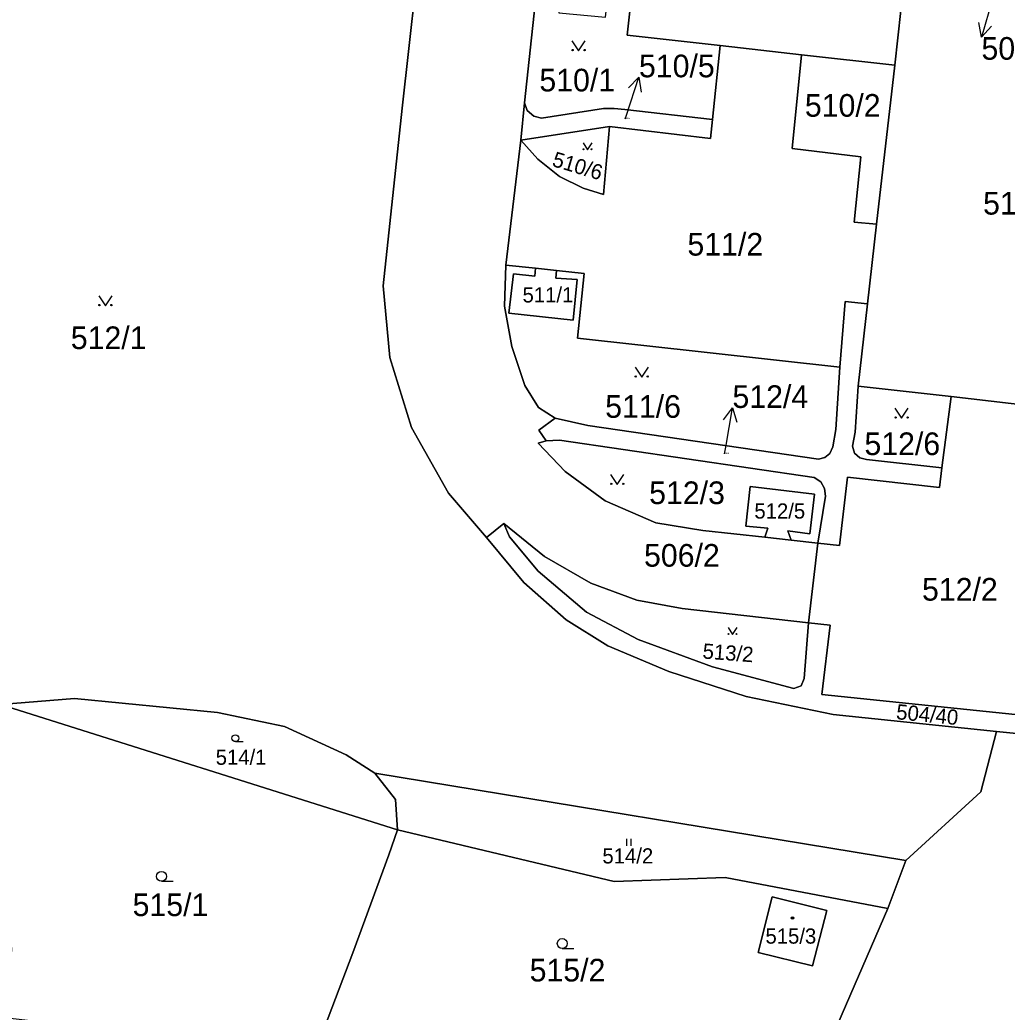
# Model space of a CAD drawing. Extents: x -598233 to -596890, y -1157848 to -1156431.
# Drawn here: x -597275.6 to -597201.4, y -1157345.7 to -1157271.1 of the extents above; entities that cross this region are included whole.
import ezdxf

# ---------------------------------------------------------------- set-up
doc = ezdxf.new("R2010")
doc.units = 0
for name, color, linetype in [('Level 1', 7, 'Continuous'), ('Level 4', 7, 'Continuous'), ('Level 5', 7, 'Continuous'), ('Level 57', 7, 'Continuous'), ('Level 60', 7, 'Continuous')]:
    doc.layers.add(name, color=color, linetype=linetype)

msp = doc.modelspace()

# ---------------------------------------------------------------- linework, layer by layer
at = {"layer": 'Level 1'}
for points in [[(-597245.33, -1157264.07), (-597246.86, -1157277.77), (-597248.28, -1157291.12), (-597247.8, -1157296.48), (-597246.17, -1157301.76), (-597243.38, -1157306.69), (-597240.52, -1157310.01)], [(-597222.98, -1157273.07), (-597229.97, -1157272.29), (-597229.28, -1157266.17)], [(-597237.68, -1157277.38), (-597236.53, -1157266.65)], [(-597209.19, -1157268.35), (-597209.87, -1157274.54)], [(-597223.57, -1157278.63), (-597222.98, -1157273.07)], [(-597216.87, -1157273.76), (-597222.98, -1157273.07)], [(-597216.87, -1157273.76), (-597217.58, -1157280.8), (-597212.41, -1157281.42), (-597212.91, -1157286.33), (-597211.23, -1157286.47)], [(-597209.87, -1157274.54), (-597216.87, -1157273.76)], [(-597211.23, -1157286.47), (-597209.87, -1157274.54)], [(-597237.94, -1157280.17), (-597237.68, -1157277.38)], [(-597237.68, -1157277.38), (-597237.47, -1157277.94), (-597236.98, -1157278.36), (-597236.41, -1157278.51), (-597231.74, -1157277.79), (-597230.94, -1157277.79), (-597230.15, -1157277.87), (-597223.57, -1157278.63)], [(-597237.94, -1157280.17), (-597231.29, -1157279.14)], [(-597231.29, -1157279.14), (-597231.75, -1157284.25), (-597233.26, -1157283.78), (-597235.04, -1157282.89), (-597236.68, -1157281.6), (-597237.94, -1157280.17)], [(-597223.57, -1157278.63), (-597223.72, -1157280.05), (-597231.29, -1157279.14)], [(-597239.08, -1157289.55), (-597237.94, -1157280.17)], [(-597211.91, -1157292.46), (-597211.23, -1157286.47)], [(-597235.38, -1157301.05), (-597236.63, -1157300.24), (-597237.64, -1157298.6), (-597238.62, -1157295.67), (-597239.17, -1157292.63), (-597239.08, -1157289.55)], [(-597239.08, -1157289.55), (-597236.85, -1157289.79)], [(-597235.27, -1157289.96), (-597235.33, -1157290.53), (-597233.73, -1157290.64), (-597234.03, -1157293.7), (-597238.85, -1157293.16), (-597238.5, -1157290.2), (-597236.91, -1157290.38), (-597236.85, -1157289.79)], [(-597236.85, -1157289.79), (-597235.27, -1157289.96)], [(-597214, -1157297.22), (-597233.7, -1157295.04), (-597233.2, -1157290.18), (-597235.27, -1157289.96)], [(-597214, -1157297.22), (-597213.59, -1157292.28), (-597211.91, -1157292.46)], [(-597212.61, -1157298.64), (-597211.91, -1157292.46)], [(-597214, -1157297.22), (-597214.3, -1157301.91), (-597214.52, -1157303.21), (-597214.75, -1157303.71), (-597215.13, -1157304), (-597215.6, -1157304.12), (-597232.93, -1157301.59), (-597235.38, -1157301.05)], [(-597206.33, -1157304.78), (-597211.99, -1157304.14), (-597212.49, -1157304.02), (-597212.89, -1157303.67), (-597213.04, -1157303.16), (-597212.84, -1157302.09), (-597212.61, -1157298.64)], [(-597205.64, -1157299.43), (-597212.61, -1157298.64)], [(-597205.64, -1157299.43), (-597206.33, -1157304.78)], [(-597199.63, -1157300.11), (-597205.64, -1157299.43)], [(-597236.04, -1157302.74), (-597236.61, -1157301.95), (-597235.38, -1157301.05)], [(-597219.62, -1157309.99), (-597224.29, -1157309.48), (-597227.82, -1157308.9), (-597231.62, -1157307.25), (-597234.63, -1157305.05), (-597236.66, -1157302.93), (-597236.04, -1157302.74)], [(-597236.04, -1157302.74), (-597235.05, -1157302.69), (-597215.92, -1157305.51), (-597215.42, -1157305.83), (-597215.14, -1157306.32), (-597215.06, -1157306.9), (-597215.66, -1157310.43)], [(-597215.66, -1157310.43), (-597214.03, -1157310.61), (-597213.43, -1157305.48), (-597206.52, -1157306.25), (-597206.33, -1157304.78)], [(-597217.66, -1157310.21), (-597217.9, -1157309.51), (-597216.24, -1157309.74), (-597215.91, -1157306.76), (-597220.72, -1157306.17), (-597221.05, -1157309.16), (-597219.41, -1157309.3), (-597219.62, -1157309.99)], [(-597239.24, -1157308.95), (-597240.52, -1157310.01)], [(-597239.24, -1157308.95), (-597236.18, -1157311.44), (-597232.7, -1157313.44), (-597229.25, -1157314.71), (-597225.83, -1157315.34), (-597216.34, -1157316.41)], [(-597216.34, -1157316.41), (-597216.68, -1157320.6), (-597216.89, -1157321.15), (-597217.46, -1157321.35), (-597223.55, -1157319.71), (-597229.13, -1157317.66), (-597233.01, -1157315.61), (-597236.66, -1157312.53), (-597238.81, -1157309.96), (-597239.24, -1157308.95)], [(-597240.52, -1157310.01), (-597237.72, -1157313.39), (-597234.55, -1157316.18), (-597231.41, -1157318.14), (-597226.85, -1157320.07), (-597221.03, -1157321.96), (-597214.5, -1157323.3), (-597202.23, -1157324.58)], [(-597217.66, -1157310.21), (-597219.62, -1157309.99)], [(-597215.66, -1157310.43), (-597217.66, -1157310.21)], [(-597215.66, -1157310.43), (-597216.34, -1157316.41)], [(-597194.47, -1157318.88), (-597195.96, -1157318.71), (-597196.47, -1157323.74), (-597215.34, -1157321.79), (-597214.73, -1157316.59), (-597216.34, -1157316.41)], [(-597248.91, -1157327.7), (-597251.06, -1157326.34), (-597255.71, -1157324.2), (-597260.73, -1157323.14), (-597271.47, -1157322.1), (-597277.04, -1157322.56)], [(-597277.04, -1157322.56), (-597247.21, -1157331.96)], [(-597202.23, -1157324.58), (-597203.4, -1157329.12), (-597209.05, -1157334.26)], [(-597152.37, -1157342.25), (-597152.4, -1157341.51), (-597152.7, -1157340.83), (-597153.1, -1157340.37), (-597160.2, -1157336.74), (-597172.92, -1157330.97), (-597174.27, -1157330.5), (-597175.77, -1157330.28), (-597184.66, -1157329.56), (-597194.41, -1157327.47), (-597195.67, -1157326.97), (-597196.67, -1157326.26), (-597197.69, -1157325.34), (-597198.98, -1157324.91), (-597202.23, -1157324.58)], [(-597209.05, -1157334.26), (-597248.91, -1157327.7)], [(-597247.21, -1157331.96), (-597247.37, -1157329.68), (-597248.91, -1157327.7)], [(-597253.45, -1157348.78), (-597250.57, -1157341.19), (-597247.86, -1157333.84), (-597247.21, -1157331.96)], [(-597210.4, -1157337.86), (-597222.6, -1157335.54), (-597230.94, -1157335.84), (-597247.21, -1157331.96)], [(-597210.4, -1157337.86), (-597209.05, -1157334.26)], [(-597219.08, -1157336.99), (-597214.98, -1157338.02), (-597216.05, -1157342.18), (-597220.14, -1157341.17), (-597219.08, -1157336.99)], [(-597210.4, -1157337.86), (-597214.8, -1157348.04), (-597225.44, -1157349.67)]]:
    msp.add_lwpolyline(points, dxfattribs=at)
at = {"layer": 'Level 5'}
for p, q in [((-597259.39, -1157325.34), (-597258.795, -1157325.34)), ((-597230, -1157333.155), (-597230, -1157332.644)), ((-597229.66, -1157333.155), (-597229.66, -1157332.644)), ((-597264.94, -1157335.83), (-597264.065, -1157335.83)), ((-597234.84, -1157340.88), (-597233.965, -1157340.88))]:
    msp.add_line(p, q, dxfattribs=at)
for points in [[(-597234.111, -1157272.71), (-597233.61, -1157273.46), (-597233.11, -1157272.71)], [(-597233.281, -1157280.38), (-597232.94, -1157280.89), (-597232.6, -1157280.38)], [(-597269.651, -1157291.85), (-597269.15, -1157292.6), (-597268.65, -1157291.85)], [(-597229.371, -1157297.22), (-597228.87, -1157297.97), (-597228.37, -1157297.22)], [(-597209.861, -1157300.3), (-597209.36, -1157301.05), (-597208.86, -1157300.3)], [(-597231.211, -1157305.28), (-597230.71, -1157306.03), (-597230.21, -1157305.28)], [(-597222.391, -1157316.78), (-597222.05, -1157317.29), (-597221.71, -1157316.78)]]:
    msp.add_lwpolyline(points, dxfattribs=at)
for centre, radius in [((-597234.06, -1157273.41), 0.05), ((-597233.161, -1157273.41), 0.05), ((-597233.246, -1157280.856), 0.034), ((-597232.635, -1157280.856), 0.034), ((-597269.6, -1157292.55), 0.05), ((-597268.701, -1157292.55), 0.05), ((-597229.32, -1157297.92), 0.05), ((-597228.421, -1157297.92), 0.05), ((-597209.81, -1157301), 0.05), ((-597208.911, -1157301), 0.05), ((-597231.16, -1157305.98), 0.05), ((-597230.261, -1157305.98), 0.05), ((-597222.356, -1157317.256), 0.034), ((-597221.745, -1157317.256), 0.034), ((-597259.39, -1157325.085), 0.255), ((-597264.94, -1157335.455), 0.375), ((-597217.55, -1157338.59), 0.09), ((-597217.55, -1157338.59), 0.0521), ((-597234.84, -1157340.505), 0.375)]:
    msp.add_circle(centre, radius, dxfattribs=at)
at = {"layer": 'Level 57'}
for p, q in [((-597202.538, -1157269.545), (-597203.36, -1157272.43)), ((-597230.02, -1157278.299), (-597229.08, -1157275.45)), ((-597230.11, -1157278.57), (-597230.02, -1157278.299)), ((-597222.566, -1157303.237), (-597222.06, -1157300.28)), ((-597222.65, -1157303.73), (-597222.566, -1157303.237))]:
    msp.add_line(p, q, dxfattribs=at)
for points in [[(-597202.605, -1157271.605), (-597203.36, -1157272.43), (-597203.567, -1157271.331)], [(-597229.868, -1157276.243), (-597229.08, -1157275.45), (-597228.918, -1157276.557)], [(-597222.722, -1157301.181), (-597222.06, -1157300.28), (-597221.736, -1157301.35)]]:
    msp.add_lwpolyline(points, dxfattribs=at)
at = {"layer": 'Level 60'}
for points in [[(-597243.38, -1157306.69), (-597246.17, -1157301.76), (-597247.8, -1157296.48), (-597248.28, -1157291.12), (-597246.86, -1157277.77), (-597245.33, -1157264.07), (-597244.68, -1157258.14), (-597244.44, -1157255.88), (-597243.08, -1157244.19), (-597242.72, -1157242.23), (-597242.27, -1157240.7), (-597241.59, -1157238.91), (-597240.9, -1157237.41), (-597239.88, -1157235.77), (-597238.91, -1157234.58), (-597236.67, -1157232.69), (-597234.4, -1157231.09), (-597233.82, -1157231.94), (-597233.11, -1157231.52), (-597232.89, -1157231.84), (-597231.4, -1157231.1), (-597228.58, -1157230.15), (-597225.82, -1157229.64), (-597221.94, -1157229.23)], [(-597245.33, -1157264.07), (-597246.86, -1157277.77), (-597248.28, -1157291.12), (-597247.8, -1157296.48), (-597246.17, -1157301.76), (-597243.38, -1157306.69), (-597240.52, -1157310.01), (-597237.72, -1157313.39), (-597234.55, -1157316.18), (-597231.41, -1157318.14), (-597226.85, -1157320.07), (-597221.03, -1157321.96), (-597214.5, -1157323.3), (-597202.23, -1157324.58), (-597203.4, -1157329.12), (-597209.05, -1157334.26), (-597248.91, -1157327.7), (-597251.06, -1157326.34), (-597255.71, -1157324.2), (-597260.73, -1157323.14), (-597271.47, -1157322.1), (-597277.04, -1157322.56)], [(-597236.53, -1157266.65), (-597237.68, -1157277.38), (-597237.94, -1157280.17), (-597239.08, -1157289.55), (-597239.17, -1157292.63), (-597238.62, -1157295.67), (-597237.64, -1157298.6), (-597236.63, -1157300.24), (-597235.38, -1157301.05), (-597236.61, -1157301.95), (-597236.04, -1157302.74), (-597236.66, -1157302.93), (-597234.63, -1157305.05), (-597231.62, -1157307.25), (-597227.82, -1157308.9), (-597224.29, -1157309.48), (-597219.62, -1157309.99), (-597217.66, -1157310.21), (-597215.66, -1157310.43), (-597216.34, -1157316.41), (-597225.83, -1157315.34), (-597229.25, -1157314.71), (-597232.7, -1157313.44), (-597236.18, -1157311.44), (-597239.24, -1157308.95), (-597240.52, -1157310.01), (-597243.38, -1157306.69)], [(-597198.98, -1157324.91), (-597202.23, -1157324.58), (-597214.5, -1157323.3), (-597221.03, -1157321.96), (-597226.85, -1157320.07), (-597231.41, -1157318.14), (-597234.55, -1157316.18), (-597237.72, -1157313.39), (-597240.52, -1157310.01), (-597239.24, -1157308.95), (-597238.81, -1157309.96), (-597236.66, -1157312.53), (-597233.01, -1157315.61), (-597229.13, -1157317.66), (-597223.55, -1157319.71), (-597217.46, -1157321.35), (-597216.89, -1157321.15), (-597216.68, -1157320.6), (-597216.34, -1157316.41), (-597214.73, -1157316.59), (-597215.34, -1157321.79), (-597196.47, -1157323.74)], [(-597214.8, -1157348.04), (-597210.4, -1157337.86), (-597209.05, -1157334.26), (-597203.4, -1157329.12), (-597202.23, -1157324.58), (-597198.98, -1157324.91), (-597197.69, -1157325.34), (-597196.67, -1157326.26), (-597195.67, -1157326.97), (-597194.41, -1157327.47), (-597184.66, -1157329.56), (-597175.77, -1157330.28), (-597174.27, -1157330.5), (-597172.92, -1157330.97), (-597160.2, -1157336.74), (-597153.1, -1157340.37), (-597152.7, -1157340.83), (-597152.4, -1157341.51), (-597152.37, -1157342.25), (-597153.12, -1157346.87)]]:
    msp.add_lwpolyline(points, dxfattribs=at)
for points in [[(-597209.19, -1157268.35), (-597209.87, -1157274.54), (-597216.87, -1157273.76), (-597222.98, -1157273.07), (-597229.97, -1157272.29), (-597229.28, -1157266.17), (-597228.67, -1157260.78), (-597210.12, -1157261.49), (-597208.47, -1157261.72), (-597208.54, -1157262.39), (-597209.04, -1157266.98)], [(-597229.97, -1157272.29), (-597222.98, -1157273.07), (-597223.57, -1157278.63), (-597230.15, -1157277.87), (-597230.94, -1157277.79), (-597231.74, -1157277.79), (-597236.41, -1157278.51), (-597236.98, -1157278.36), (-597237.47, -1157277.94), (-597237.68, -1157277.38), (-597236.53, -1157266.65), (-597236.02, -1157266.05), (-597235.26, -1157265.67), (-597234.56, -1157265.62), (-597235.1, -1157270.6), (-597231.59, -1157270.94), (-597231.05, -1157265.99), (-597229.28, -1157266.17)], [(-597209.87, -1157274.54), (-597209.19, -1157268.35), (-597197.92, -1157269.64), (-597189.22, -1157270.64), (-597191.18, -1157288.73), (-597191.67, -1157293.29), (-597191.82, -1157294.64), (-597192.45, -1157300.92), (-597199.63, -1157300.11), (-597205.64, -1157299.43), (-597212.61, -1157298.64), (-597211.91, -1157292.46), (-597211.23, -1157286.47)], [(-597222.98, -1157273.07), (-597216.87, -1157273.76), (-597217.58, -1157280.8), (-597212.41, -1157281.42), (-597212.91, -1157286.33), (-597211.23, -1157286.47), (-597211.91, -1157292.46), (-597213.59, -1157292.28), (-597214, -1157297.22), (-597233.7, -1157295.04), (-597233.2, -1157290.18), (-597235.27, -1157289.96), (-597236.85, -1157289.79), (-597239.08, -1157289.55), (-597237.94, -1157280.17), (-597236.68, -1157281.6), (-597235.04, -1157282.89), (-597233.26, -1157283.78), (-597231.75, -1157284.25), (-597231.29, -1157279.14), (-597223.72, -1157280.05), (-597223.57, -1157278.63)], [(-597216.87, -1157273.76), (-597209.87, -1157274.54), (-597211.23, -1157286.47), (-597212.91, -1157286.33), (-597212.41, -1157281.42), (-597217.58, -1157280.8)], [(-597231.29, -1157279.14), (-597237.94, -1157280.17), (-597237.68, -1157277.38), (-597237.47, -1157277.94), (-597236.98, -1157278.36), (-597236.41, -1157278.51), (-597231.74, -1157277.79), (-597230.94, -1157277.79), (-597230.15, -1157277.87), (-597223.57, -1157278.63), (-597223.72, -1157280.05)], [(-597237.94, -1157280.17), (-597231.29, -1157279.14), (-597231.75, -1157284.25), (-597233.26, -1157283.78), (-597235.04, -1157282.89), (-597236.68, -1157281.6)], [(-597214, -1157297.22), (-597214.3, -1157301.91), (-597214.52, -1157303.21), (-597214.75, -1157303.71), (-597215.13, -1157304), (-597215.6, -1157304.12), (-597232.93, -1157301.59), (-597235.38, -1157301.05), (-597236.63, -1157300.24), (-597237.64, -1157298.6), (-597238.62, -1157295.67), (-597239.17, -1157292.63), (-597239.08, -1157289.55), (-597236.85, -1157289.79), (-597236.91, -1157290.38), (-597238.5, -1157290.2), (-597238.85, -1157293.16), (-597234.03, -1157293.7), (-597233.73, -1157290.64), (-597235.33, -1157290.53), (-597235.27, -1157289.96), (-597233.2, -1157290.18), (-597233.7, -1157295.04)], [(-597236.85, -1157289.79), (-597235.27, -1157289.96), (-597235.33, -1157290.53), (-597233.73, -1157290.64), (-597234.03, -1157293.7), (-597238.85, -1157293.16), (-597238.5, -1157290.2), (-597236.91, -1157290.38)], [(-597211.91, -1157292.46), (-597212.61, -1157298.64), (-597212.84, -1157302.09), (-597213.04, -1157303.16), (-597212.89, -1157303.67), (-597212.49, -1157304.02), (-597211.99, -1157304.14), (-597206.33, -1157304.78), (-597206.52, -1157306.25), (-597213.43, -1157305.48), (-597214.03, -1157310.61), (-597215.66, -1157310.43), (-597215.06, -1157306.9), (-597215.14, -1157306.32), (-597215.42, -1157305.83), (-597215.92, -1157305.51), (-597235.05, -1157302.69), (-597236.04, -1157302.74), (-597236.61, -1157301.95), (-597235.38, -1157301.05), (-597232.93, -1157301.59), (-597215.6, -1157304.12), (-597215.13, -1157304), (-597214.75, -1157303.71), (-597214.52, -1157303.21), (-597214.3, -1157301.91), (-597214, -1157297.22), (-597213.59, -1157292.28)], [(-597212.61, -1157298.64), (-597205.64, -1157299.43), (-597206.33, -1157304.78), (-597211.99, -1157304.14), (-597212.49, -1157304.02), (-597212.89, -1157303.67), (-597213.04, -1157303.16), (-597212.84, -1157302.09)], [(-597205.64, -1157299.43), (-597199.63, -1157300.11), (-597200.43, -1157306.94), (-597194.69, -1157307.58), (-597195.28, -1157312.66), (-597193.79, -1157312.81), (-597194.47, -1157318.88), (-597195.96, -1157318.71), (-597196.47, -1157323.74), (-597215.34, -1157321.79), (-597214.73, -1157316.59), (-597216.34, -1157316.41), (-597215.66, -1157310.43), (-597214.03, -1157310.61), (-597213.43, -1157305.48), (-597206.52, -1157306.25), (-597206.33, -1157304.78)], [(-597215.66, -1157310.43), (-597217.66, -1157310.21), (-597217.9, -1157309.51), (-597216.24, -1157309.74), (-597215.91, -1157306.76), (-597220.72, -1157306.17), (-597221.05, -1157309.16), (-597219.41, -1157309.3), (-597219.62, -1157309.99), (-597224.29, -1157309.48), (-597227.82, -1157308.9), (-597231.62, -1157307.25), (-597234.63, -1157305.05), (-597236.66, -1157302.93), (-597236.04, -1157302.74), (-597235.05, -1157302.69), (-597215.92, -1157305.51), (-597215.42, -1157305.83), (-597215.14, -1157306.32), (-597215.06, -1157306.9)], [(-597217.66, -1157310.21), (-597219.62, -1157309.99), (-597219.41, -1157309.3), (-597221.05, -1157309.16), (-597220.72, -1157306.17), (-597215.91, -1157306.76), (-597216.24, -1157309.74), (-597217.9, -1157309.51)], [(-597239.24, -1157308.95), (-597236.18, -1157311.44), (-597232.7, -1157313.44), (-597229.25, -1157314.71), (-597225.83, -1157315.34), (-597216.34, -1157316.41), (-597216.68, -1157320.6), (-597216.89, -1157321.15), (-597217.46, -1157321.35), (-597223.55, -1157319.71), (-597229.13, -1157317.66), (-597233.01, -1157315.61), (-597236.66, -1157312.53), (-597238.81, -1157309.96)], [(-597255.71, -1157324.2), (-597251.06, -1157326.34), (-597248.91, -1157327.7), (-597247.37, -1157329.68), (-597247.21, -1157331.96), (-597277.04, -1157322.56), (-597271.47, -1157322.1), (-597260.73, -1157323.14)], [(-597277.53, -1157325.08), (-597277.04, -1157322.56), (-597247.21, -1157331.96), (-597247.86, -1157333.84), (-597250.57, -1157341.19), (-597253.45, -1157348.78), (-597276.94, -1157346.06), (-597276.19, -1157341.03), (-597276.33, -1157338.24), (-597277.3, -1157332.98)], [(-597210.4, -1157337.86), (-597222.6, -1157335.54), (-597230.94, -1157335.84), (-597247.21, -1157331.96), (-597247.37, -1157329.68), (-597248.91, -1157327.7), (-597209.05, -1157334.26)], [(-597222.6, -1157335.54), (-597210.4, -1157337.86), (-597214.8, -1157348.04), (-597225.44, -1157349.67), (-597230.71, -1157350.18), (-597234.79, -1157350.37), (-597239.27, -1157351.4), (-597253.45, -1157348.78), (-597250.57, -1157341.19), (-597247.86, -1157333.84), (-597247.21, -1157331.96), (-597230.94, -1157335.84)], [(-597219.08, -1157336.99), (-597214.98, -1157338.02), (-597216.05, -1157342.18), (-597220.14, -1157341.17)], [(-597214.98, -1157338.02), (-597219.08, -1157336.99), (-597220.14, -1157341.17), (-597216.05, -1157342.18)]]:
    msp.add_lwpolyline(points, close=True, dxfattribs=at)

# ---------------------------------------------------------------- texts
at = {"layer": 'Level 4'}
for s, height, p in [('510/1', 1.7, (-597236.56, -1157276.51)), ('510/2', 1.7, (-597216.622, -1157278.41)), ('510/5', 0.1, (-597230.11, -1157278.57)), ('511/5', 1.7, (-597203.238, -1157285.76)), ('511/2', 1.7, (-597225.441, -1157288.84)), ('511/1', 1.14, (-597237.823, -1157292.36)), ('512/1', 1.7, (-597271.751, -1157295.86)), ('511/6', 1.7, (-597231.616, -1157301.02)), ('512/6', 1.7, (-597212.149, -1157303.82)), ('512/4', 0.1, (-597222.65, -1157303.73)), ('512/3', 1.7, (-597228.315, -1157307.5)), ('512/5', 1.14, (-597220.413, -1157308.59)), ('512/2', 1.7, (-597207.824, -1157314.75)), ('514/1', 1.14, (-597260.868, -1157327.08)), ('514/2', 1.14, (-597231.826, -1157334.49)), ('515/1', 1.7, (-597267.108, -1157338.44)), ('515/3', 1.14, (-597219.581, -1157340.51)), ('515/2', 1.7, (-597237.29, -1157343.35))]:
    msp.add_text(s, height=height, dxfattribs=at).set_placement(p)
for s, rotation, p in [('510/6', 343.37925, (-597235.67, -1157282.099)), ('513/2', 355.64751, (-597224.331, -1157319.093)), ('504/40', 354.40569, (-597209.802, -1157323.648))]:
    msp.add_text(s, height=1.14, rotation=rotation, dxfattribs=at).set_placement(p)
at = {"layer": 'Level 57'}
for s, p in [('508/2', (-597203.36, -1157274.13)), ('510/5', (-597229.08, -1157275.45)), ('512/4', (-597222.06, -1157300.28)), ('506/2', (-597228.7, -1157312.2))]:
    msp.add_text(s, height=1.7, dxfattribs=at).set_placement(p)

doc.saveas('drawing.dxf')
